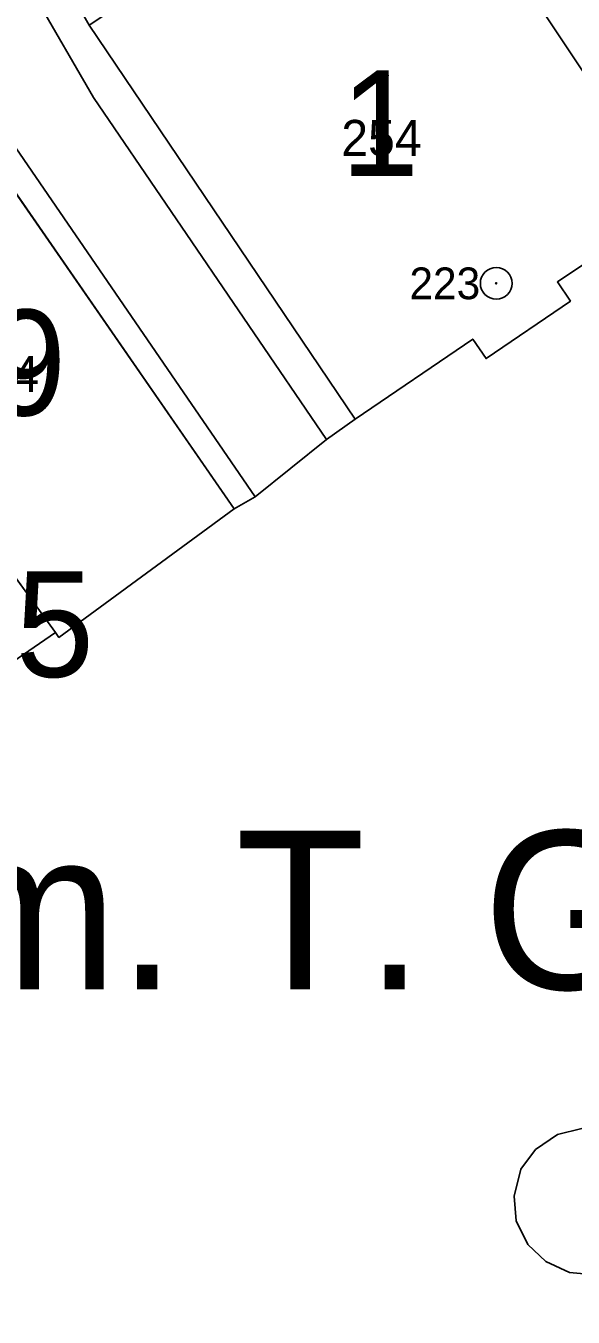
# Model space of a CAD drawing. Extents: x -689422 to -685210, y -987725 to -982160.
# Drawn here: x -687191.9 to -687166.1, y -985554 to -985492.9 of the extents above; entities that cross this region are included whole.
import ezdxf

# ---------------------------------------------------------------- set-up
doc = ezdxf.new("R2010")
doc.units = 0
for name, color, linetype in [('KN_Budovy', 7, 'Continuous'), ('KN_Budovy_cisla_domovni', 7, 'Continuous'), ('KN_Hranice_parcel', 7, 'Continuous'), ('KN_Hranice_parcel_vnitrni_kresba', 7, 'Continuous'), ('KN_Parcelni cisla', 7, 'Continuous'), ('KN_Polygon parcely', 7, 'Continuous'), ('KN_Popisy_pomistni nazvy nazvy ulic', 7, 'Continuous'), ('KN_POZEMKY_OSTATNI PLOCHA', 7, 'Continuous'), ('KN_POZEMKY_ZASTAVENA PLOCHA', 7, 'Continuous'), ('KN_VYUZITI_16_ostatni plocha_silnice', 7, 'Continuous'), ('KN_VYUZITI_17_ostatni plocha_ostatni komunikace', 7, 'Continuous'), ('KN_Značky bodu BP', 7, 'Continuous'), ('KN_Značky budov', 7, 'Continuous')]:
    doc.layers.add(name, color=color, linetype=linetype)

msp = doc.modelspace()

# ---------------------------------------------------------------- linework, layer by layer
at = {"layer": 'KN_Budovy'}
for points in [[(-687161.25, -985501.33), (-687165.45, -985495.35), (-687173.8, -985482.78), (-687188.95, -985492.91), (-687176.37, -985511.55), (-687170.82, -985507.76), (-687170.19, -985508.68), (-687166.2, -985505.96), (-687166.82, -985505.05)], [(-687193.67, -985517.35), (-687190.54, -985521.63), (-687190.38, -985521.87), (-687182.09, -985515.79), (-687196.39, -985495.12), (-687205.2, -985501.06), (-687198.24, -985511.08)], [(-687190.54, -985521.63), (-687193.67, -985517.35), (-687197.59, -985520.01), (-687194.55, -985524.38)]]:
    msp.add_lwpolyline(points, close=True, dxfattribs=at)
at = {"layer": 'KN_Hranice_parcel'}
msp.add_line((-687194.55, -985524.38), (-687190.54, -985521.63), dxfattribs=at)
for points in [[(-687182.09, -985515.79), (-687196.39, -985495.12), (-687208.03, -985476.71), (-687212.53, -985473.6)], [(-687194.21, -985483.75), (-687188.95, -985492.91), (-687176.37, -985511.55)], [(-687161.82, -985492.59), (-687165.45, -985495.35), (-687161.25, -985501.33), (-687166.82, -985505.05), (-687166.2, -985505.96), (-687170.19, -985508.68), (-687170.82, -985507.76), (-687176.37, -985511.55)], [(-687176.37, -985511.55), (-687177.73, -985512.5), (-687181.11, -985515.22), (-687182.09, -985515.79)], [(-687182.09, -985515.79), (-687190.38, -985521.87), (-687190.54, -985521.63)], [(-687190.54, -985521.63), (-687193.67, -985517.35), (-687197.59, -985520.01)]]:
    msp.add_lwpolyline(points, dxfattribs=at)
at = {"layer": 'KN_Hranice_parcel_vnitrni_kresba'}
for p, q in [((-687173.8, -985482.78), (-687165.45, -985495.35)), ((-687188.74, -985496.33), (-687191.69, -985491.25)), ((-687177.73, -985512.5), (-687188.74, -985496.33)), ((-687192.42, -985498.71), (-687181.11, -985515.22)), ((-687166.81, -985545.38), (-687165.67, -985545.1)), ((-687167.86, -985546.09), (-687166.81, -985545.38)), ((-687168.55, -985547.02), (-687167.86, -985546.09)), ((-687168.86, -985548.3), (-687168.55, -985547.02)), ((-687168.77, -985549.46), (-687168.86, -985548.3)), ((-687168.22, -985550.58), (-687168.77, -985549.46)), ((-687167.36, -985551.39), (-687168.22, -985550.58)), ((-687166.25, -985551.91), (-687167.36, -985551.39)), ((-687165.02, -985552.01), (-687166.25, -985551.91))]:
    msp.add_line(p, q, dxfattribs=at)
at = {"layer": 'KN_Polygon parcely'}
for points in [[(-687212.53, -985473.6), (-687218.5, -985478.55), (-687223.91, -985482.55), (-687221.73, -985485.64), (-687220.01, -985488.08), (-687206.19, -985507.4), (-687204.78, -985509.52), (-687197.59, -985520.01), (-687193.67, -985517.35), (-687190.54, -985521.63), (-687190.38, -985521.87), (-687182.09, -985515.79), (-687196.39, -985495.12), (-687208.03, -985476.71)], [(-687185.61, -985478.9), (-687194.21, -985483.75), (-687188.95, -985492.91), (-687176.37, -985511.55), (-687170.82, -985507.76), (-687170.19, -985508.68), (-687166.2, -985505.96), (-687166.82, -985505.05), (-687161.25, -985501.33), (-687165.45, -985495.35), (-687161.82, -985492.59), (-687168.38, -985484.21), (-687167.78, -985483.76), (-687172.73, -985477.32), (-687172.9, -985477.45), (-687173.78, -985477.36), (-687176.48, -985473.85), (-687176.86, -985473.36)], [(-687194.55, -985524.38), (-687190.54, -985521.63), (-687193.67, -985517.35), (-687197.59, -985520.01)]]:
    msp.add_lwpolyline(points, close=True, dxfattribs=at)
for points in [[(-687208.03, -985476.71), (-687196.39, -985495.12), (-687182.09, -985515.79), (-687181.11, -985515.22), (-687177.73, -985512.5), (-687176.37, -985511.55), (-687188.95, -985492.91)], [(-687161.25, -985501.33), (-687166.82, -985505.05), (-687166.2, -985505.96), (-687170.19, -985508.68), (-687170.82, -985507.76), (-687176.37, -985511.55), (-687177.73, -985512.5), (-687181.11, -985515.22), (-687182.09, -985515.79), (-687190.38, -985521.87), (-687190.54, -985521.63), (-687194.55, -985524.38), (-687201.48, -985529.03), (-687203.14, -985529.06), (-687209.14, -985532.86), (-687206.93, -985535.43), (-687199.85, -985545.64), (-687192.51, -985555.27), (-687190.8, -985557.67), (-687185.05, -985565.15), (-687184.68, -985565.63), (-687179.68, -985572.22), (-687167.36, -985588.49)]]:
    msp.add_lwpolyline(points, dxfattribs=at)
at = {"layer": 'KN_POZEMKY_OSTATNI PLOCHA'}
for p, q in [((-687188.95, -985492.91), (-687176.37, -985511.55)), ((-687182.09, -985515.79), (-687196.39, -985495.12)), ((-687166.82, -985505.05), (-687161.25, -985501.33)), ((-687166.2, -985505.96), (-687166.82, -985505.05)), ((-687170.19, -985508.68), (-687166.2, -985505.96)), ((-687176.37, -985511.55), (-687170.82, -985507.76)), ((-687170.82, -985507.76), (-687170.19, -985508.68)), ((-687176.37, -985511.55), (-687177.73, -985512.5)), ((-687177.73, -985512.5), (-687176.37, -985511.55)), ((-687177.73, -985512.5), (-687181.11, -985515.22)), ((-687181.11, -985515.22), (-687177.73, -985512.5)), ((-687181.11, -985515.22), (-687182.09, -985515.79)), ((-687182.09, -985515.79), (-687181.11, -985515.22)), ((-687190.38, -985521.87), (-687182.09, -985515.79)), ((-687194.55, -985524.38), (-687190.54, -985521.63)), ((-687190.54, -985521.63), (-687190.38, -985521.87))]:
    msp.add_line(p, q, dxfattribs=at)
at = {"layer": 'KN_POZEMKY_ZASTAVENA PLOCHA'}
for p, q in [((-687176.37, -985511.55), (-687188.95, -985492.91)), ((-687196.39, -985495.12), (-687182.09, -985515.79)), ((-687161.25, -985501.33), (-687166.82, -985505.05)), ((-687166.82, -985505.05), (-687166.2, -985505.96)), ((-687166.2, -985505.96), (-687170.19, -985508.68)), ((-687170.82, -985507.76), (-687176.37, -985511.55)), ((-687170.19, -985508.68), (-687170.82, -985507.76)), ((-687182.09, -985515.79), (-687190.38, -985521.87)), ((-687190.54, -985521.63), (-687193.67, -985517.35)), ((-687193.67, -985517.35), (-687190.54, -985521.63)), ((-687190.54, -985521.63), (-687194.55, -985524.38)), ((-687190.38, -985521.87), (-687190.54, -985521.63))]:
    msp.add_line(p, q, dxfattribs=at)
at = {"layer": 'KN_VYUZITI_16_ostatni plocha_silnice'}
for p, q in [((-687188.95, -985492.91), (-687176.37, -985511.55)), ((-687182.09, -985515.79), (-687196.39, -985495.12)), ((-687176.37, -985511.55), (-687177.73, -985512.5)), ((-687177.73, -985512.5), (-687181.11, -985515.22)), ((-687181.11, -985515.22), (-687182.09, -985515.79))]:
    msp.add_line(p, q, dxfattribs=at)
at = {"layer": 'KN_VYUZITI_17_ostatni plocha_ostatni komunikace'}
for p, q in [((-687166.82, -985505.05), (-687161.25, -985501.33)), ((-687166.2, -985505.96), (-687166.82, -985505.05)), ((-687170.19, -985508.68), (-687166.2, -985505.96)), ((-687176.37, -985511.55), (-687170.82, -985507.76)), ((-687170.82, -985507.76), (-687170.19, -985508.68)), ((-687177.73, -985512.5), (-687176.37, -985511.55)), ((-687181.11, -985515.22), (-687177.73, -985512.5)), ((-687182.09, -985515.79), (-687181.11, -985515.22)), ((-687190.38, -985521.87), (-687182.09, -985515.79)), ((-687194.55, -985524.38), (-687190.54, -985521.63)), ((-687190.54, -985521.63), (-687190.38, -985521.87))]:
    msp.add_line(p, q, dxfattribs=at)
at = {"layer": 'KN_Značky bodu BP'}
for radius in [0.75, 0.03]:
    msp.add_circle((-687169.71, -985505.12), radius, dxfattribs=at)
at = {"layer": 'KN_Značky budov'}
msp.add_circle((-687174.997, -985495.289), 0.175, dxfattribs=at)

# ---------------------------------------------------------------- texts
at = {"layer": 'KN_Budovy_cisla_domovni'}
for s, p in [('1', (-687177.068, -985500.039)), ('49', (-687197.47, -985511.369)), ('625', (-687199.873, -985523.739))]:
    msp.add_text(s, height=5, dxfattribs=at).set_placement(p)
at = {"layer": 'KN_Parcelni cisla'}
for s, p in [('254', (-687177.03, -985499.09)), ('494', (-687195.11, -985510.26))]:
    msp.add_text(s, height=1.7, dxfattribs=at).set_placement(p)
at = {"layer": 'KN_Popisy_pomistni nazvy nazvy ulic'}
msp.add_text('nám. T. G. Masaryka', height=7.5, dxfattribs=at).set_placement((-687207.115, -985538.514))
at = {"layer": 'KN_Značky bodu BP'}
msp.add_text('223', height=1.5, dxfattribs=at).set_placement((-687173.813, -985505.87))

doc.saveas('drawing.dxf')
